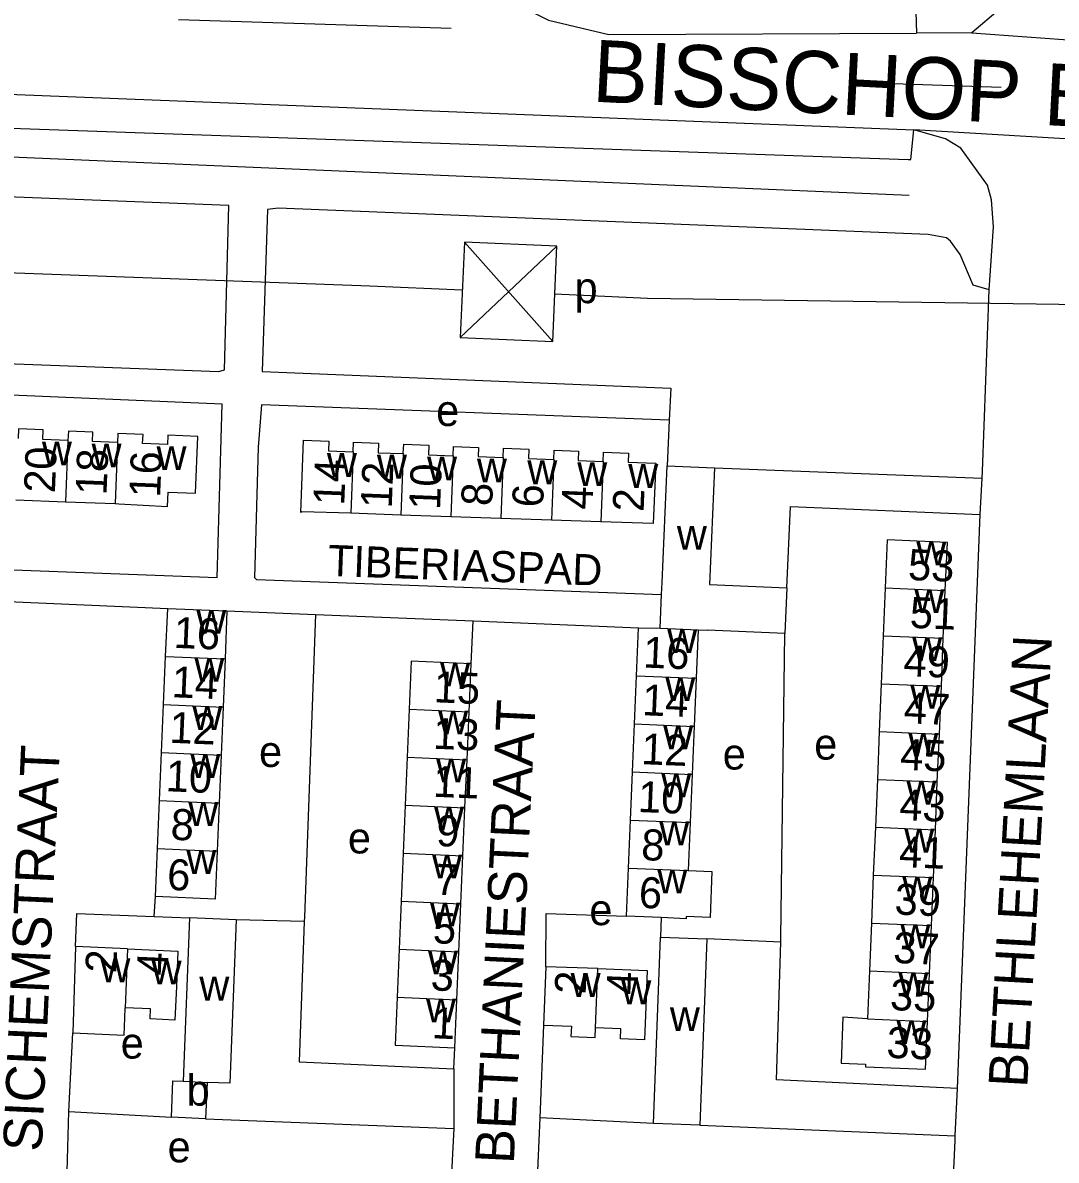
# Model space of a CAD drawing. Extents: x 159675 to 162108, y 386471 to 388472.
# Drawn here: x 161625.6 to 161758.8, y 387312.1 to 387458.8 of the extents above; entities that cross this region are included whole.
import ezdxf

# ---------------------------------------------------------------- set-up
doc = ezdxf.new("R2010")
doc.units = 0
for name, color, linetype in [('BLT_Basislijn', 7, 'Continuous'), ('BLT_Bebouwing', 7, 'Continuous'), ('BLT_Centroide', 7, 'Continuous'), ('BLT_Hoogspanningsmast_en_leidingen', 7, 'Continuous'), ('BLT_Huisnummer', 7, 'Continuous'), ('BLT_Huisnummer_ tussenligend', 7, 'Continuous'), ('BLT_Onderverdeling_panden', 7, 'Continuous'), ('BLT_Straatnaam', 7, 'Continuous'), ('BLT_Straatnaam_hoofdweg', 7, 'Continuous'), ('BLT_Straatnaam_verkleind', 7, 'Continuous'), ('BLT_Vlakafsluiter', 7, 'Continuous')]:
    doc.layers.add(name, color=color, linetype=linetype)

msp = doc.modelspace()

# ---------------------------------------------------------------- linework, layer by layer
at = {"layer": 'BLT_Basislijn'}
for p, q in [((161645.64, 387459.21), (161680.78, 387458.11)), ((161737.79, 387450.97), (161751.7, 387450.51)), ((161708.91, 387407.56), (161708.63, 387401.67)), ((161714.73, 387401.41), (161749.22, 387400.1)), ((161748.99, 387395.41), (161749.22, 387400.1)), ((161746.05, 387321.4), (161748.99, 387395.41)), ((161622.73, 387384.21), (161644.26, 387383.29)), ((161651.9, 387382.99), (161663.32, 387382.52)), ((161663.32, 387382.52), (161683.62, 387381.68)), ((161683.37, 387376.15), (161683.62, 387381.68)), ((161683.62, 387381.68), (161704.93, 387380.8)), ((161642.5, 387343.56), (161642.68, 387346.12)), ((161642.5, 387343.56), (161647.08, 387343.39)), ((161661.87, 387342.91), (161653.09, 387343.15)), ((161707.86, 387343.42), (161707.78, 387340.9)), ((161723.28, 387340.25), (161713.77, 387340.67)), ((161692.71, 387329.54), (161692.21, 387317.59)), ((161631.51, 387318.4), (161632.02, 387328.56)), ((161681.16, 387323.91), (161681.28, 387326.64)), ((161681.16, 387323.91), (161681.14, 387316.24)), ((161745.77, 387315.26), (161746.05, 387321.4)), ((161631.29, 387310.69), (161631.51, 387318.4)), ((161692.21, 387317.59), (161691.68, 387304.71)), ((161706.87, 387316.88), (161692.21, 387317.59)), ((161712.86, 387316.66), (161745.77, 387315.26)), ((161681.14, 387316.24), (161680.53, 387305.11))]:
    msp.add_line(p, q, dxfattribs=at)
for points in [[(161757.53, 387497.91), (161756.7, 387482.85), (161755.01, 387472.12), (161751.54, 387460.61), (161747.91, 387457.49)], [(161680.63, 387465.48), (161684.41, 387467.96), (161688.24, 387468.36), (161716.95, 387462.4), (161740.69, 387460.24), (161740.76, 387457.47)], [(161680.63, 387465.48), (161693.33, 387459.13), (161701.13, 387457.3), (161740.76, 387457.47)], [(161747.91, 387457.49), (161740.76, 387457.47)], [(161569.12, 387451.73), (161740.43, 387445.01)], [(161551.79, 387445.56), (161551.6, 387435.79), (161551.82, 387435.63), (161560.05, 387436.46), (161589.59, 387444.1), (161598.13, 387445.23), (161605.56, 387445.85), (161739.71, 387441.15), (161740.03, 387441.18), (161740.43, 387445.01)], [(161750.14, 387424.38), (161750.68, 387432.49), (161750.44, 387435.96), (161749.91, 387437.88), (161746.48, 387442.63), (161744.51, 387443.85), (161740.43, 387445.01)], [(161586.66, 387440.19), (161599.77, 387441.87), (161611.97, 387442.03), (161739.83, 387436.59)], [(161622.27, 387414.91), (161650.85, 387413.83), (161651.58, 387414.04), (161652.16, 387435.23), (161600.4, 387437.25), (161595.95, 387437.17), (161584.65, 387435.9), (161569.06, 387431.84), (161562.54, 387430.63), (161552.83, 387429.53), (161533.41, 387429.87), (161532.78, 387418.3), (161622.27, 387414.91)], [(161750.14, 387424.38), (161748.1, 387424.95), (161746.4, 387428.91), (161745.15, 387430.63), (161744.66, 387431.06), (161742.28, 387431.49), (161658.48, 387434.91), (161657.12, 387434.72), (161656.45, 387413.83), (161709.11, 387411.7), (161708.91, 387407.56)], [(161749.22, 387400.1), (161749.27, 387400.99), (161750.14, 387424.38)], [(161590.09, 387389.53), (161650.62, 387387.27), (161651.26, 387409.64), (161590.83, 387412.2)], [(161708.91, 387407.56), (161656.36, 387409.52), (161655.91, 387404.09), (161655.47, 387387.26), (161655.7, 387387), (161707.92, 387385.08)], [(161724.06, 387385.93), (161724.53, 387396.41), (161748.99, 387395.41)], [(161663.32, 387382.52), (161661.9, 387343.49), (161661.87, 387342.91)], [(161723.28, 387340.25), (161723.3, 387340.81), (161723.8, 387380.03)], [(161632.38, 387339.68), (161632.56, 387343.93), (161642.5, 387343.56)], [(161661.87, 387342.91), (161661.19, 387324.83), (161681.16, 387323.91)], [(161692.99, 387337.09), (161693.05, 387343.93), (161703.39, 387343.6)], [(161746.05, 387321.4), (161722.72, 387322.49), (161723.28, 387340.25)], [(161631.51, 387318.4), (161644.76, 387317.67)], [(161649.14, 387317.49), (161681.14, 387316.24)], [(161742.5, 387290.89), (161744.25, 387292.11), (161744.76, 387293.28), (161745.75, 387314.68), (161745.77, 387315.26)]]:
    msp.add_lwpolyline(points, dxfattribs=at)
at = {"layer": 'BLT_Bebouwing'}
for p, q in [((161707.99, 387386.61), (161708.63, 387401.67)), ((161708.63, 387401.67), (161714.73, 387401.41)), ((161714.73, 387401.41), (161714.08, 387386.35)), ((161624.69, 387397.28), (161631.1, 387397.04)), ((161631.1, 387397.04), (161637.49, 387396.8)), ((161674.31, 387395.33), (161667.85, 387395.55)), ((161680.74, 387395.11), (161674.31, 387395.33)), ((161687.19, 387394.9), (161680.74, 387395.11)), ((161693.71, 387394.67), (161687.19, 387394.9)), ((161700.08, 387394.46), (161693.71, 387394.67)), ((161707.92, 387385.08), (161707.99, 387386.61)), ((161714.08, 387386.35), (161724.06, 387385.93)), ((161724.06, 387385.93), (161723.8, 387380.03)), ((161736.75, 387385.93), (161736.5, 387379.76)), ((161744.23, 387379.44), (161744.49, 387385.61)), ((161707.74, 387380.72), (161707.92, 387385.08)), ((161643.99, 387377.1), (161644.26, 387383.29)), ((161644.26, 387383.29), (161651.9, 387382.99)), ((161651.9, 387382.99), (161651.65, 387376.77)), ((161704.68, 387374.6), (161704.93, 387380.8)), ((161704.93, 387380.8), (161707.74, 387380.72)), ((161712.62, 387380.51), (161712.37, 387374.28)), ((161712.62, 387380.51), (161713.83, 387380.46)), ((161723.8, 387380.03), (161713.83, 387380.46)), ((161736.5, 387379.76), (161736.24, 387373.58)), ((161743.98, 387373.26), (161744.23, 387379.44)), ((161643.73, 387370.9), (161643.99, 387377.1)), ((161651.65, 387376.77), (161651.4, 387370.57)), ((161683.1, 387369.96), (161683.37, 387376.15)), ((161704.42, 387368.4), (161704.68, 387374.6)), ((161712.37, 387374.28), (161712.11, 387368.08)), ((161736.24, 387373.58), (161735.98, 387367.41)), ((161743.72, 387367.09), (161743.98, 387373.26)), ((161643.46, 387364.71), (161643.73, 387370.9)), ((161651.4, 387370.57), (161651.15, 387364.38)), ((161675.39, 387370.29), (161675.13, 387364.1)), ((161682.84, 387363.77), (161683.1, 387369.96)), ((161704.16, 387362.2), (161704.42, 387368.4)), ((161712.11, 387368.08), (161711.85, 387361.88)), ((161735.98, 387367.41), (161735.73, 387361.24)), ((161743.46, 387360.91), (161743.72, 387367.09)), ((161643.2, 387358.51), (161643.46, 387364.71)), ((161651.15, 387364.38), (161650.9, 387358.18)), ((161675.13, 387364.1), (161674.87, 387357.91)), ((161682.58, 387357.58), (161682.84, 387363.77)), ((161703.91, 387356), (161704.16, 387362.2)), ((161711.85, 387361.88), (161711.6, 387355.68)), ((161735.73, 387361.24), (161735.47, 387355.06)), ((161743.21, 387354.74), (161743.46, 387360.91)), ((161642.94, 387352.32), (161643.2, 387358.51)), ((161650.9, 387358.18), (161650.65, 387351.99)), ((161674.87, 387357.91), (161674.61, 387351.72)), ((161682.32, 387351.4), (161682.58, 387357.58)), ((161703.65, 387349.8), (161703.91, 387356)), ((161711.6, 387355.68), (161711.34, 387349.48)), ((161735.47, 387355.06), (161735.21, 387348.89)), ((161742.95, 387348.57), (161743.21, 387354.74)), ((161642.68, 387346.12), (161642.94, 387352.32)), ((161674.61, 387351.72), (161674.35, 387345.53)), ((161682.06, 387345.21), (161682.32, 387351.4)), ((161703.39, 387343.6), (161703.65, 387349.8)), ((161735.21, 387348.89), (161734.96, 387342.71)), ((161742.69, 387342.39), (161742.95, 387348.57)), ((161674.35, 387345.53), (161674.09, 387339.35)), ((161681.8, 387339.02), (161682.06, 387345.21)), ((161647.08, 387343.39), (161646.25, 387322.33)), ((161653.09, 387343.15), (161647.08, 387343.39)), ((161707.86, 387343.42), (161703.39, 387343.6)), ((161734.96, 387342.71), (161734.7, 387336.54)), ((161742.44, 387336.22), (161742.69, 387342.39)), ((161706.87, 387316.88), (161707.78, 387340.9)), ((161707.78, 387340.9), (161713.77, 387340.67)), ((161713.77, 387340.67), (161712.86, 387316.66)), ((161632.38, 387339.68), (161632.02, 387328.56)), ((161639.1, 387339.39), (161632.38, 387339.68)), ((161674.09, 387339.35), (161673.83, 387333.16)), ((161681.54, 387332.83), (161681.8, 387339.02)), ((161692.99, 387337.09), (161692.71, 387329.54)), ((161699.68, 387336.84), (161692.99, 387337.09)), ((161734.7, 387336.54), (161734.45, 387330.36)), ((161742.18, 387330.04), (161742.44, 387336.22)), ((161681.28, 387326.64), (161681.54, 387332.83)), ((161644.76, 387317.67), (161644.94, 387322.38)), ((161644.94, 387322.38), (161646.25, 387322.33)), ((161649.33, 387322.17), (161649.14, 387317.49)), ((161649.14, 387317.49), (161644.76, 387317.67)), ((161712.86, 387316.66), (161706.87, 387316.88))]:
    msp.add_line(p, q, dxfattribs=at)
for points in [[(161631.41, 387404.94), (161628.15, 387405.07), (161628.2, 387406.3), (161625.05, 387406.43), (161625, 387405.2)], [(161637.81, 387404.67), (161634.57, 387404.8), (161634.62, 387406.01), (161631.46, 387406.14), (161631.41, 387404.94)], [(161637.49, 387396.8), (161637.95, 387396.79), (161644.24, 387396.42), (161644.32, 387398.29), (161647.85, 387398.15), (161648.15, 387405.47), (161644.28, 387405.63), (161644.23, 387404.41), (161641.03, 387404.54), (161641.08, 387405.73), (161637.85, 387405.86), (161637.81, 387404.67)], [(161667.85, 387395.55), (161661.54, 387395.76), (161661.41, 387395.65), (161661.78, 387404.96), (161665.02, 387404.84), (161664.97, 387403.6), (161668.17, 387403.47)], [(161668.17, 387403.47), (161668.22, 387404.72), (161671.44, 387404.59), (161671.39, 387403.36), (161674.63, 387403.24)], [(161674.63, 387403.24), (161674.68, 387404.46), (161677.91, 387404.33), (161677.86, 387403.08), (161681.05, 387402.95)], [(161681.05, 387402.95), (161681.1, 387404.18), (161684.33, 387404.05), (161684.29, 387402.88), (161687.51, 387402.76)], [(161687.51, 387402.76), (161687.55, 387403.95), (161690.81, 387403.82), (161690.76, 387402.62), (161694.02, 387402.49)], [(161694.02, 387402.49), (161694.07, 387403.68), (161697.22, 387403.55), (161697.17, 387402.37), (161700.39, 387402.24)], [(161700.39, 387402.24), (161700.44, 387403.43), (161703.67, 387403.3), (161703.63, 387402.14), (161707.16, 387402), (161706.85, 387394.23), (161700.08, 387394.46)], [(161744.49, 387385.61), (161744.75, 387391.79), (161737.01, 387392.11), (161736.75, 387385.93)], [(161683.37, 387376.15), (161675.65, 387376.47), (161675.39, 387370.29)], [(161650.65, 387351.99), (161650.4, 387345.79), (161642.68, 387346.12)], [(161711.34, 387349.48), (161714.41, 387349.36), (161714.16, 387343.43), (161711.1, 387343.55), (161711.08, 387343.28), (161707.86, 387343.42)], [(161653.09, 387343.15), (161652.25, 387322.05), (161649.33, 387322.17)], [(161639.1, 387339.39), (161645.58, 387339.11), (161645.39, 387334.55), (161645.2, 387330.21), (161642, 387330.35), (161642.05, 387331.65), (161638.78, 387331.79)], [(161699.68, 387336.84), (161706.06, 387336.6), (161705.89, 387331.93), (161705.73, 387327.66), (161702.62, 387327.78), (161702.67, 387329.08), (161699.4, 387329.21)], [(161673.83, 387333.16), (161673.57, 387326.97), (161681.28, 387326.64)], [(161632.02, 387328.56), (161638.63, 387328.28), (161638.72, 387330.48), (161638.78, 387331.79)], [(161692.71, 387329.54), (161696.3, 387329.4), (161696.24, 387328.07), (161699.35, 387327.96), (161699.4, 387329.21)], [(161734.45, 387330.36), (161731.3, 387330.57), (161731.05, 387324.65), (161734.2, 387324.52), (161734.19, 387324.18), (161741.92, 387323.86), (161742.18, 387330.04)]]:
    msp.add_lwpolyline(points, dxfattribs=at)
at = {"layer": 'BLT_Hoogspanningsmast_en_leidingen'}
for p, q in [((161472.08, 387432.22), (161670.31, 387424.88)), ((161694.43, 387429.98), (161681.96, 387418.21)), ((161682.51, 387430.51), (161693.89, 387417.68)), ((161670.31, 387424.88), (161682.23, 387424.36)), ((161694.16, 387423.83), (161706.09, 387423.3)), ((161706.09, 387423.3), (161903.63, 387420.34))]:
    msp.add_line(p, q, dxfattribs=at)
msp.add_lwpolyline([(161682.51, 387430.51), (161681.96, 387418.21), (161693.89, 387417.68), (161694.43, 387429.98)], close=True, dxfattribs=at)
at = {"layer": 'BLT_Onderverdeling_panden'}
for p, q in [((161631.41, 387404.94), (161631.1, 387397.04)), ((161637.81, 387404.67), (161637.49, 387396.8)), ((161668.17, 387403.47), (161667.85, 387395.55)), ((161674.63, 387403.24), (161674.31, 387395.33)), ((161681.05, 387402.95), (161680.74, 387395.11)), ((161687.51, 387402.76), (161687.19, 387394.9)), ((161694.02, 387402.49), (161693.71, 387394.67)), ((161700.39, 387402.24), (161700.08, 387394.46)), ((161736.75, 387385.93), (161744.49, 387385.61)), ((161707.74, 387380.72), (161712.62, 387380.51)), ((161736.5, 387379.76), (161744.23, 387379.44)), ((161643.99, 387377.1), (161651.65, 387376.77)), ((161704.68, 387374.6), (161712.37, 387374.28)), ((161736.24, 387373.58), (161743.98, 387373.26)), ((161643.73, 387370.9), (161651.4, 387370.57)), ((161675.39, 387370.29), (161683.1, 387369.96)), ((161704.42, 387368.4), (161712.11, 387368.08)), ((161735.98, 387367.41), (161743.72, 387367.09)), ((161643.46, 387364.71), (161651.15, 387364.38)), ((161675.13, 387364.1), (161682.84, 387363.77)), ((161704.16, 387362.2), (161711.85, 387361.88)), ((161735.73, 387361.24), (161743.46, 387360.91)), ((161643.2, 387358.51), (161650.9, 387358.18)), ((161674.87, 387357.91), (161682.58, 387357.58)), ((161703.91, 387356), (161711.6, 387355.68)), ((161735.47, 387355.06), (161743.21, 387354.74)), ((161642.94, 387352.32), (161650.65, 387351.99)), ((161674.61, 387351.72), (161682.32, 387351.4)), ((161703.65, 387349.8), (161711.34, 387349.48)), ((161735.21, 387348.89), (161742.95, 387348.57)), ((161674.35, 387345.53), (161682.06, 387345.21)), ((161734.96, 387342.71), (161742.69, 387342.39)), ((161639.1, 387339.39), (161638.78, 387331.79)), ((161674.09, 387339.35), (161681.8, 387339.02)), ((161699.4, 387329.21), (161699.68, 387336.84)), ((161734.7, 387336.54), (161742.44, 387336.22)), ((161673.83, 387333.16), (161681.54, 387332.83)), ((161734.45, 387330.36), (161742.18, 387330.04)), ((161646.25, 387322.33), (161649.33, 387322.17))]:
    msp.add_line(p, q, dxfattribs=at)
at = {"layer": 'BLT_Vlakafsluiter'}
for p, q in [((161747.91, 387457.49), (161776.03, 387455.44)), ((161775.69, 387442.86), (161740.43, 387445.01))]:
    msp.add_line(p, q, dxfattribs=at)

# ---------------------------------------------------------------- texts
at = {"layer": 'BLT_Centroide'}
for s, p in [('p', (161696.7, 387422.64)), ('e', (161678.86, 387406.8)), ('w', (161628.05, 387401.73)), ('w', (161634.45, 387401.47)), ('w', (161642.82, 387401.12)), ('w', (161664.78, 387400.25)), ('w', (161671.23, 387400.02)), ('w', (161677.69, 387399.78)), ('w', (161684.12, 387399.53)), ('w', (161690.61, 387399.3)), ('w', (161697.05, 387399.06)), ('w', (161703.62, 387398.83)), ('w', (161709.89, 387390.84)), ('w', (161740.75, 387388.84)), ('w', (161740.5, 387382.69)), ('w', (161647.95, 387380.03)), ('w', (161708.65, 387377.53)), ('w', (161740.23, 387376.5)), ('w', (161647.7, 387373.84)), ('w', (161679.38, 387373.22)), ('w', (161708.4, 387371.34)), ('w', (161739.98, 387370.34)), ('w', (161647.44, 387367.62)), ('w', (161679.12, 387367.03)), ('w', (161708.13, 387365.12)), ('e', (161727.59, 387363.79)), ('w', (161739.72, 387364.16)), ('e', (161656.03, 387362.84)), ('e', (161715.8, 387362.51)), ('w', (161647.18, 387361.44)), ('w', (161678.86, 387360.84)), ('w', (161707.88, 387358.94)), ('w', (161739.47, 387358)), ('w', (161646.92, 387355.25)), ('w', (161678.59, 387354.66)), ('e', (161667.49, 387351.69)), ('w', (161707.62, 387352.75)), ('w', (161739.2, 387351.81)), ('w', (161646.66, 387349.06)), ('w', (161678.34, 387348.47)), ('w', (161707.37, 387346.53)), ('w', (161738.95, 387345.62)), ('w', (161678.07, 387342.28)), ('e', (161698.61, 387342.44)), ('w', (161738.7, 387339.47)), ('w', (161677.81, 387336.09)), ('w', (161635.58, 387335.08)), ('w', (161642.19, 387334.8)), ('w', (161648.34, 387332.72)), ('w', (161696.19, 387333.19)), ('w', (161738.44, 387333.28)), ('w', (161702.73, 387332.25)), ('w', (161677.55, 387329.91)), ('w', (161708.99, 387328.78)), ('w', (161738.19, 387327.12)), ('e', (161638.2, 387325.24)), ('b', (161646.7, 387319.17)), ('e', (161644.25, 387311.86))]:
    msp.add_text(s, height=4, dxfattribs=at).set_placement(p)
at = {"layer": 'BLT_Huisnummer'}
for s, rotation, p in [('20', 87.7079, (161629.72, 387398.12)), ('16', 87.7079, (161643.28, 387397.54)), ('14', 87.7079, (161667.01, 387396.52)), ('10', 87.7079, (161679.36, 387395.94)), ('6', 87.7079, (161692.64, 387396.26)), ('2', 87.7079, (161705.6, 387395.69)), ('53', 357.6239, (161739.63, 387386.96)), ('16', 357.5971, (161644.98, 387378.21)), ('16', 357.632, (161705.48, 387375.67)), ('49', 357.6239, (161739.04, 387374.58)), ('15', 357.5798, (161678.5, 387371.19)), ('45', 357.6239, (161738.61, 387362.5)), ('10', 357.5971, (161643.95, 387359.72)), ('10', 357.632, (161704.82, 387357.04)), ('9', 357.5798, (161678.81, 387352.66)), ('41', 357.6239, (161738.47, 387349.95)), ('6', 357.5971, (161644.13, 387347)), ('6', 357.632, (161704.93, 387344.69)), ('5', 357.5798, (161678.39, 387340.12)), ('37', 357.6239, (161737.72, 387337.58)), ('2', 87.5605, (161637.63, 387336.22)), ('4', 87.5608, (161644.26, 387335.9)), ('2', 87.8548, (161698.13, 387333.5)), ('4', 87.8496, (161704.79, 387333.4)), ('1', 357.5798, (161678.26, 387327.87)), ('33', 357.6239, (161736.86, 387325.35))]:
    msp.add_text(s, height=4, rotation=rotation, dxfattribs=at).set_placement(p)
at = {"layer": 'BLT_Huisnummer_ tussenligend'}
for s, rotation, p in [('18', 87.7079, (161636.37, 387397.85)), ('12', 87.7079, (161673.13, 387396.14)), ('8', 87.7079, (161686.07, 387396.44)), ('4', 87.7079, (161698.99, 387395.98)), ('51', 357.6239, (161739.86, 387380.79)), ('14', 357.5971, (161644.72, 387371.84)), ('14', 357.632, (161705.36, 387369.52)), ('47', 357.6239, (161739.09, 387368.49)), ('12', 357.5971, (161644.44, 387365.97)), ('13', 357.5798, (161678.41, 387365.2)), ('12', 357.632, (161705.25, 387363.21)), ('11', 357.5798, (161678.41, 387359.01)), ('43', 357.6239, (161738.51, 387356.01)), ('8', 357.5971, (161644.59, 387353.47)), ('8', 357.632, (161705.24, 387350.85)), ('7', 357.5798, (161678.7, 387346.38)), ('39', 357.6239, (161737.9, 387343.83)), ('3', 357.5798, (161678.11, 387334.05)), ('35', 357.6239, (161737.31, 387331.51))]:
    msp.add_text(s, height=4, rotation=rotation, dxfattribs=at).set_placement(p)
at = {"layer": 'BLT_Straatnaam'}
for s, rotation, p in [('BETHLEHEMLAAN', 86.8446, (161755.04, 387321.43)), ('BETHANIESTRAAT', 87.2887, (161688.87, 387311.61)), ('SICHEMSTRAAT', 87.4317, (161628.02, 387313.19))]:
    msp.add_text(s, height=5, rotation=rotation, dxfattribs=at).set_placement(p)
at = {"layer": 'BLT_Straatnaam_hoofdweg'}
msp.add_text('BISSCHOP BEKKERSLAAN', height=8, rotation=357.0322, dxfattribs=at).set_placement((161698.88, 387448.64))
at = {"layer": 'BLT_Straatnaam_verkleind'}
msp.add_text('TIBERIASPAD', height=3.9999, rotation=357.9254, dxfattribs=at).set_placement((161664.86, 387387.49))

doc.saveas('drawing.dxf')
